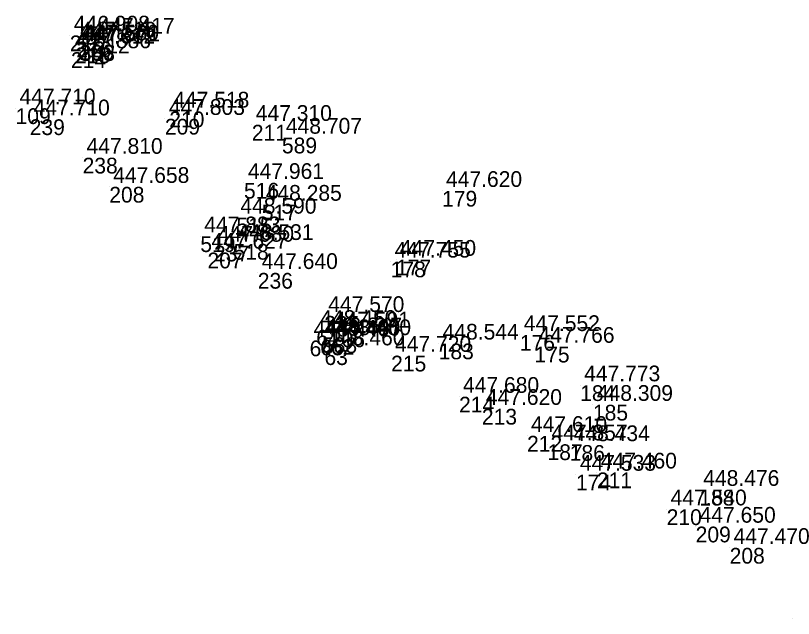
# Model space of a CAD drawing. Extents: x -874038 to -859694, y -1059487 to -1049069.
# Drawn here: x -862728.4 to -862669.1, y -1055370.9 to -1055324.9 of the extents above; entities that cross this region are included whole.
import ezdxf

# ---------------------------------------------------------------- set-up
doc = ezdxf.new("R2010")
doc.units = 0
doc.layers.add('Vrstva 60', color=7, linetype='Continuous')
doc.layers.add('Vrstva 61', color=7, linetype='Continuous')

msp = doc.modelspace()

# ---------------------------------------------------------------- linework, layer by layer
at = {"layer": 'Vrstva 60'}
for p, q in [((-862724.292, -1055326.428), (-862724.292, -1055326.428)), ((-862723.793, -1055326.887), (-862723.793, -1055326.887)), ((-862722.408, -1055326.585), (-862722.408, -1055326.585)), ((-862723.892, -1055327.341), (-862723.892, -1055327.341)), ((-862723.6, -1055327.11), (-862723.6, -1055327.11)), ((-862723.53, -1055327.173), (-862723.53, -1055327.173)), ((-862724.209, -1055327.701), (-862724.209, -1055327.701)), ((-862728.43, -1055331.98), (-862728.43, -1055331.98)), ((-862716.714, -1055332.223), (-862716.714, -1055332.223)), ((-862727.35, -1055332.82), (-862727.35, -1055332.82)), ((-862717.046, -1055332.783), (-862717.046, -1055332.783)), ((-862710.424, -1055333.239), (-862710.424, -1055333.239)), ((-862708.13, -1055334.216), (-862708.13, -1055334.216)), ((-862723.32, -1055335.75), (-862723.32, -1055335.75)), ((-862711.022, -1055337.665), (-862711.022, -1055337.665)), ((-862721.287, -1055337.968), (-862721.287, -1055337.968)), ((-862695.926, -1055338.274), (-862695.926, -1055338.274)), ((-862709.668, -1055339.328), (-862709.668, -1055339.328)), ((-862711.596, -1055340.313), (-862711.596, -1055340.313)), ((-862714.348, -1055341.736), (-862714.348, -1055341.736)), ((-862713.31, -1055342.45), (-862713.31, -1055342.45)), ((-862711.819, -1055342.318), (-862711.819, -1055342.318)), ((-862713.803, -1055342.981), (-862713.803, -1055342.981)), ((-862699.84, -1055343.662), (-862699.84, -1055343.662)), ((-862699.435, -1055343.523), (-862699.435, -1055343.523)), ((-862709.97, -1055344.53), (-862709.97, -1055344.53)), ((-862704.9, -1055347.81), (-862704.9, -1055347.81)), ((-862705.51, -1055348.87), (-862705.51, -1055348.87)), ((-862704.476, -1055348.994), (-862704.476, -1055348.994)), ((-862705.077, -1055349.441), (-862705.077, -1055349.441)), ((-862704.39, -1055349.57), (-862704.39, -1055349.57)), ((-862690, -1055349.26), (-862690, -1055349.26)), ((-862706.02, -1055349.68), (-862706.02, -1055349.68)), ((-862705.21, -1055349.61), (-862705.21, -1055349.61)), ((-862696.184, -1055349.913), (-862696.184, -1055349.913)), ((-862688.884, -1055350.157), (-862688.884, -1055350.157)), ((-862704.89, -1055350.35), (-862704.89, -1055350.35)), ((-862699.81, -1055350.84), (-862699.81, -1055350.84)), ((-862685.402, -1055353.092), (-862685.402, -1055353.092)), ((-862694.63, -1055353.97), (-862694.63, -1055353.97)), ((-862692.89, -1055354.89), (-862692.89, -1055354.89)), ((-862684.43, -1055354.582), (-862684.43, -1055354.582)), ((-862689.45, -1055356.95), (-862689.45, -1055356.95)), ((-862687.89, -1055357.596), (-862687.89, -1055357.596)), ((-862686.196, -1055357.653), (-862686.196, -1055357.653)), ((-862685.724, -1055359.909), (-862685.724, -1055359.909)), ((-862684.13, -1055359.74), (-862684.13, -1055359.74)), ((-862676.324, -1055361.063), (-862676.324, -1055361.063)), ((-862678.81, -1055362.55), (-862678.81, -1055362.55)), ((-862676.6, -1055363.87), (-862676.6, -1055363.87)), ((-862674.01, -1055365.49), (-862674.01, -1055365.49)), ((-862669.19, -1055370.87), (-862669.19, -1055370.87))]:
    msp.add_line(p, q, dxfattribs=at)

# ---------------------------------------------------------------- texts
for s, p in [('215', (-862724.292, -1055327.628)), ('216', (-862723.793, -1055328.087)), ('212', (-862722.408, -1055327.785)), ('213', (-862723.892, -1055328.541)), ('106', (-862723.6, -1055328.31)), ('383', (-862723.53, -1055328.373)), ('214', (-862724.209, -1055328.901)), ('109', (-862728.43, -1055333.18)), ('210', (-862716.714, -1055333.423)), ('239', (-862727.35, -1055334.02)), ('209', (-862717.046, -1055333.983)), ('211', (-862710.424, -1055334.439)), ('589', (-862708.13, -1055335.416)), ('238', (-862723.32, -1055336.95)), ('516', (-862711.022, -1055338.865)), ('208', (-862721.287, -1055339.168)), ('179', (-862695.926, -1055339.474)), ('517', (-862709.668, -1055340.528)), ('515', (-862711.596, -1055341.513)), ('519', (-862714.348, -1055342.936)), ('237', (-862713.31, -1055343.65)), ('518', (-862711.819, -1055343.518)), ('207', (-862713.803, -1055344.181)), ('178', (-862699.84, -1055344.862)), ('177', (-862699.435, -1055344.723)), ('236', (-862709.97, -1055345.73)), ('235', (-862704.9, -1055349.01)), ('61', (-862705.51, -1055350.07)), ('206', (-862704.476, -1055350.194)), ('588', (-862705.077, -1055350.641)), ('62', (-862704.39, -1055350.77)), ('176', (-862690, -1055350.46)), ('64', (-862706.02, -1055350.88)), ('65', (-862705.21, -1055350.81)), ('183', (-862696.184, -1055351.113)), ('175', (-862688.884, -1055351.357)), ('63', (-862704.89, -1055351.55)), ('215', (-862699.81, -1055352.04)), ('184', (-862685.402, -1055354.292)), ('214', (-862694.63, -1055355.17)), ('213', (-862692.89, -1055356.09)), ('185', (-862684.43, -1055355.782)), ('212', (-862689.45, -1055358.15)), ('187', (-862687.89, -1055358.796)), ('186', (-862686.196, -1055358.853)), ('174', (-862685.724, -1055361.109)), ('211', (-862684.13, -1055360.94)), ('188', (-862676.324, -1055362.263)), ('210', (-862678.81, -1055363.75)), ('209', (-862676.6, -1055365.07)), ('208', (-862674.01, -1055366.69))]:
    msp.add_text(s, height=1.2, dxfattribs=at).set_placement(p)
at = {"layer": 'Vrstva 61'}
for s, p in [('446.908', (-862723.992, -1055326.128)), ('447.417', (-862722.108, -1055326.285)), ('447.612', (-862723.592, -1055327.041)), ('447.519', (-862723.493, -1055326.587)), ('447.560', (-862723.3, -1055326.81)), ('447.571', (-862723.23, -1055326.873)), ('447.886', (-862723.909, -1055327.401)), ('447.710', (-862728.13, -1055331.68)), ('447.518', (-862716.414, -1055331.923)), ('447.710', (-862727.05, -1055332.52)), ('447.803', (-862716.746, -1055332.483)), ('447.310', (-862710.124, -1055332.939)), ('448.707', (-862707.83, -1055333.916)), ('447.810', (-862723.02, -1055335.45)), ('447.658', (-862720.987, -1055337.668)), ('447.961', (-862710.722, -1055337.365)), ('447.620', (-862695.626, -1055337.974)), ('448.285', (-862709.368, -1055339.028)), ('448.590', (-862711.296, -1055340.013)), ('447.883', (-862714.048, -1055341.436)), ('447.680', (-862713.01, -1055342.15)), ('448.531', (-862711.519, -1055342.018)), ('447.627', (-862713.503, -1055342.681)), ('447.755', (-862699.54, -1055343.362)), ('447.450', (-862699.135, -1055343.223)), ('447.640', (-862709.67, -1055344.23)), ('447.570', (-862704.6, -1055347.51)), ('448.450', (-862705.21, -1055348.57)), ('447.591', (-862704.176, -1055348.694)), ('447.552', (-862689.7, -1055348.96)), ('448.440', (-862705.72, -1055349.38)), ('448.460', (-862704.91, -1055349.31)), ('448.847', (-862704.777, -1055349.141)), ('448.450', (-862704.09, -1055349.27)), ('448.544', (-862695.884, -1055349.613)), ('448.460', (-862704.59, -1055350.05)), ('447.766', (-862688.584, -1055349.857)), ('447.720', (-862699.51, -1055350.54)), ('447.773', (-862685.102, -1055352.792)), ('447.680', (-862694.33, -1055353.67)), ('448.309', (-862684.13, -1055354.282)), ('447.620', (-862692.59, -1055354.59)), ('447.610', (-862689.15, -1055356.65)), ('447.857', (-862687.59, -1055357.296)), ('448.434', (-862685.896, -1055357.353)), ('447.533', (-862685.424, -1055359.609)), ('447.460', (-862683.83, -1055359.44)), ('448.476', (-862676.024, -1055360.763)), ('447.540', (-862678.51, -1055362.25)), ('447.650', (-862676.3, -1055363.57)), ('447.470', (-862673.71, -1055365.19))]:
    msp.add_text(s, height=1.2, dxfattribs=at).set_placement(p)

doc.saveas('drawing.dxf')
